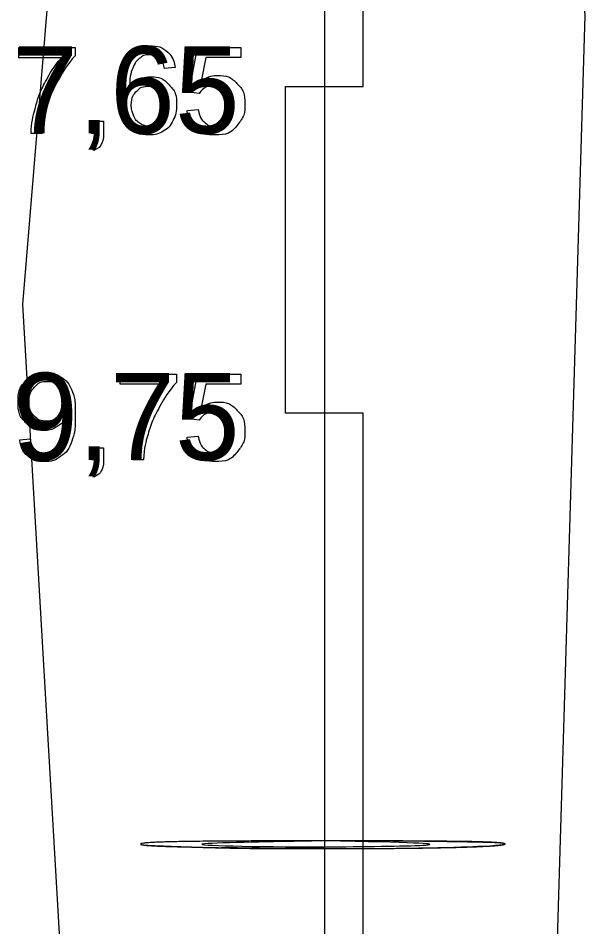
# Model space of a CAD drawing. Extents: x 700746 to 706058, y 6570320 to 6580460.
# Drawn here: x 704175.2 to 704211.7, y 6576348.1 to 6576406.5 of the extents above; entities that cross this region are included whole.
import ezdxf

# ---------------------------------------------------------------- set-up
doc = ezdxf.new("R2010")
doc.units = 0
for name, color, linetype in [('Default', 7, 'Continuous'), ('GEOLPUNKT', 7, 'Continuous'), ('Täide', 7, 'Continuous')]:
    doc.layers.add(name, color=color, linetype=linetype)

msp = doc.modelspace()

# ---------------------------------------------------------------- linework, layer by layer
at = {"layer": 'Default'}
msp.add_open_spline([(704194.933, 6576353.632), (704206.557, 6576353.43), (704194.933, 6576353.132), (704183.109, 6576353.422), (704194.933, 6576353.632), (704194.933, 6576353.632), (704194.933, 6576353.632)], degree=3, dxfattribs=at)
at = {"layer": 'GEOLPUNKT'}
for points in [[(704194.933, 6576478.632), (704194.933, 6576291.132)], [(704175.275, 6576403.986), (704175.275, 6576404.648), (704178.899, 6576404.648), (704178.899, 6576404.112)], [(704186.868, 6576401.686), (704186.223, 6576401.771), (704186.765, 6576404.648), (704189.548, 6576404.648), (704189.548, 6576403.99), (704187.315, 6576403.99), (704187.013, 6576402.487)], [(704178.015, 6576403.986), (704175.275, 6576403.986)], [(704185.323, 6576403.346), (704184.64, 6576403.29)], [(704186.099, 6576400.589), (704186.821, 6576400.648)], [(704179.949, 6576399.12), (704179.949, 6576399.901), (704180.73, 6576399.901), (704180.73, 6576399.12)], [(704176.765, 6576399.12), (704176.056, 6576399.12)], [(704180.337, 6576399.12), (704179.949, 6576399.12)], [(704180.094, 6576398.011), (704179.902, 6576398.305)], [(704181.797, 6576382.986), (704181.797, 6576383.648), (704185.421, 6576383.648), (704185.421, 6576383.112)], [(704186.868, 6576380.686), (704186.223, 6576380.771), (704186.765, 6576383.648), (704189.548, 6576383.648), (704189.548, 6576382.99), (704187.315, 6576382.99), (704187.013, 6576381.487)], [(704184.537, 6576382.986), (704181.797, 6576382.986)], [(704175.331, 6576379.418), (704175.992, 6576379.478)], [(704186.099, 6576379.589), (704186.821, 6576379.648)], [(704179.949, 6576378.12), (704179.949, 6576378.901), (704180.73, 6576378.901), (704180.73, 6576378.12)], [(704180.337, 6576378.12), (704179.949, 6576378.12)], [(704183.287, 6576378.12), (704182.578, 6576378.12)], [(704180.094, 6576377.011), (704179.902, 6576377.305)]]:
    msp.add_lwpolyline(points, dxfattribs=at)
for points in [[(704197.433, 6576433.132), (704194.933, 6576433.132), (704194.933, 6576402.132), (704197.433, 6576402.132)], [(704192.433, 6576402.132), (704194.933, 6576402.132), (704194.933, 6576381.132), (704192.433, 6576381.132)], [(704197.433, 6576381.132), (704194.933, 6576381.132), (704194.933, 6576341.132), (704197.433, 6576341.132)]]:
    msp.add_lwpolyline(points, close=True, dxfattribs=at)
for points in [[(704184.64, 6576403.29), (704184.548, 6576403.698), (704184.379, 6576403.882), (704184.1, 6576404.178), (704183.69, 6576404.178), (704183.361, 6576404.178), (704183.109, 6576403.995), (704182.786, 6576403.758), (704182.598, 6576403.303), (704182.411, 6576402.848), (704182.403, 6576402.008), (704182.652, 6576402.386), (704183.011, 6576402.569), (704183.371, 6576402.753), (704183.765, 6576402.753), (704184.453, 6576402.753), (704184.937, 6576402.247), (704185.421, 6576401.741), (704185.421, 6576400.939), (704185.421, 6576400.412), (704185.193, 6576399.96), (704184.966, 6576399.507), (704184.568, 6576399.267), (704184.171, 6576399.026), (704183.666, 6576399.026), (704182.806, 6576399.026), (704182.263, 6576399.658), (704181.72, 6576400.29), (704181.72, 6576401.741), (704181.72, 6576403.363), (704182.321, 6576404.1), (704182.844, 6576404.742), (704183.732, 6576404.742), (704184.393, 6576404.742), (704184.816, 6576404.371), (704185.238, 6576404), (704185.323, 6576403.346)], [(704176.056, 6576399.12), (704176.068, 6576399.781), (704176.316, 6576400.717), (704176.564, 6576401.652), (704177.028, 6576402.521), (704177.492, 6576403.39), (704178.015, 6576403.986)], [(704178.899, 6576404.112), (704178.364, 6576403.543), (704177.839, 6576402.6), (704177.314, 6576401.656), (704177.028, 6576400.659), (704176.822, 6576399.957), (704176.765, 6576399.12)], [(704187.013, 6576402.487), (704187.517, 6576402.838), (704188.071, 6576402.838), (704188.805, 6576402.838), (704189.309, 6576402.329), (704189.813, 6576401.821), (704189.813, 6576401.022), (704189.813, 6576400.261), (704189.37, 6576399.707), (704188.831, 6576399.026), (704187.899, 6576399.026), (704187.135, 6576399.026), (704186.651, 6576399.454), (704186.168, 6576399.882), (704186.099, 6576400.589)], [(704182.51, 6576400.935), (704182.51, 6576400.58), (704182.661, 6576400.255), (704182.811, 6576399.93), (704183.081, 6576399.76), (704183.351, 6576399.59), (704183.651, 6576399.59), (704184.088, 6576399.59), (704184.4, 6576399.941), (704184.712, 6576400.293), (704184.712, 6576400.897), (704184.712, 6576401.478), (704184.404, 6576401.812), (704184.096, 6576402.146), (704183.624, 6576402.146), (704183.159, 6576402.146), (704182.834, 6576401.812), (704182.51, 6576401.478), (704182.51, 6576400.935)], [(704186.821, 6576400.648), (704186.901, 6576400.121), (704187.192, 6576399.855), (704187.484, 6576399.59), (704187.898, 6576399.59), (704188.398, 6576399.59), (704188.741, 6576399.965), (704189.083, 6576400.34), (704189.083, 6576400.961), (704189.083, 6576401.55), (704188.754, 6576401.891), (704188.425, 6576402.232), (704187.887, 6576402.232), (704187.553, 6576402.232), (704187.287, 6576402.08), (704187.02, 6576401.928), (704186.868, 6576401.686)], [(704179.902, 6576398.305), (704180.12, 6576398.401), (704180.223, 6576398.586), (704180.326, 6576398.772), (704180.337, 6576399.12)], [(704180.73, 6576399.12), (704180.73, 6576398.688), (704180.578, 6576398.422), (704180.425, 6576398.156), (704180.094, 6576398.011)], [(704175.992, 6576379.478), (704176.076, 6576379.011), (704176.313, 6576378.8), (704176.549, 6576378.59), (704176.919, 6576378.59), (704177.236, 6576378.59), (704177.475, 6576378.735), (704177.715, 6576378.88), (704177.866, 6576379.123), (704178.018, 6576379.366), (704178.121, 6576379.779), (704178.224, 6576380.192), (704178.224, 6576380.619), (704178.224, 6576380.665), (704178.22, 6576380.757), (704178.014, 6576380.428), (704177.657, 6576380.224), (704177.3, 6576380.02), (704176.884, 6576380.02), (704176.19, 6576380.02), (704175.709, 6576380.524), (704175.228, 6576381.027), (704175.228, 6576381.852), (704175.228, 6576382.703), (704175.73, 6576383.222), (704176.232, 6576383.742), (704176.988, 6576383.742), (704177.533, 6576383.742), (704177.986, 6576383.448), (704178.438, 6576383.154), (704178.673, 6576382.61), (704178.907, 6576382.066), (704178.907, 6576381.035), (704178.907, 6576379.962), (704178.674, 6576379.326), (704178.442, 6576378.691), (704177.982, 6576378.359), (704177.522, 6576378.026), (704176.903, 6576378.026), (704176.247, 6576378.026), (704175.831, 6576378.391), (704175.414, 6576378.757), (704175.331, 6576379.418)], [(704178.143, 6576381.886), (704178.143, 6576382.479), (704177.83, 6576382.826), (704177.517, 6576383.174), (704177.072, 6576383.174), (704176.613, 6576383.174), (704176.275, 6576382.8), (704175.937, 6576382.425), (704175.937, 6576381.829), (704175.937, 6576381.294), (704176.258, 6576380.96), (704176.579, 6576380.626), (704177.053, 6576380.626), (704177.53, 6576380.626), (704177.836, 6576380.96), (704178.143, 6576381.294), (704178.143, 6576381.886)], [(704182.578, 6576378.12), (704182.59, 6576378.781), (704182.838, 6576379.717), (704183.086, 6576380.652), (704183.55, 6576381.521), (704184.014, 6576382.39), (704184.537, 6576382.986)], [(704185.421, 6576383.112), (704184.886, 6576382.543), (704184.361, 6576381.6), (704183.836, 6576380.656), (704183.55, 6576379.659), (704183.344, 6576378.957), (704183.287, 6576378.12)], [(704187.013, 6576381.487), (704187.517, 6576381.838), (704188.071, 6576381.838), (704188.805, 6576381.838), (704189.309, 6576381.329), (704189.813, 6576380.821), (704189.813, 6576380.022), (704189.813, 6576379.261), (704189.37, 6576378.707), (704188.831, 6576378.026), (704187.899, 6576378.026), (704187.135, 6576378.026), (704186.651, 6576378.454), (704186.168, 6576378.882), (704186.099, 6576379.589)], [(704186.821, 6576379.648), (704186.901, 6576379.121), (704187.192, 6576378.855), (704187.484, 6576378.59), (704187.898, 6576378.59), (704188.398, 6576378.59), (704188.741, 6576378.965), (704189.083, 6576379.34), (704189.083, 6576379.961), (704189.083, 6576380.55), (704188.754, 6576380.891), (704188.425, 6576381.232), (704187.887, 6576381.232), (704187.553, 6576381.232), (704187.287, 6576381.08), (704187.02, 6576380.928), (704186.868, 6576380.686)], [(704179.902, 6576377.305), (704180.12, 6576377.401), (704180.223, 6576377.586), (704180.326, 6576377.772), (704180.337, 6576378.12)], [(704180.73, 6576378.12), (704180.73, 6576377.688), (704180.578, 6576377.422), (704180.425, 6576377.156), (704180.094, 6576377.011)]]:
    msp.add_open_spline(points, degree=3, dxfattribs=at)
at = {"layer": 'Täide'}
msp.add_lwpolyline([(704194.933, 6576478.632), (704202.626, 6576473.994), (704207.551, 6576456.593), (704211.692, 6576406.692), (704208.637, 6576305.03), (704194.933, 6576291.132), (704181.9, 6576302.928), (704178.856, 6576331.124), (704175.528, 6576388.114), (704181.231, 6576457.055), (704185.541, 6576472.762)], close=True, dxfattribs=at)
for points, degree in [([(704194.933, 6576353.632), (704189.021, 6576353.631), (704183.11, 6576353.547), (704183.109, 6576353.422)], 2), ([(704194.93, 6576353.632), (704189.025, 6576353.631), (704183.121, 6576353.547), (704183.109, 6576353.422)], 2), ([(704194.933, 6576353.632), (704194.932, 6576353.632), (704194.931, 6576353.632), (704194.93, 6576353.632)], 2), ([(704206.557, 6576353.43), (704206.556, 6576353.554), (704200.745, 6576353.633), (704194.933, 6576353.632)], 2), ([(704203.022, 6576353.576), (704200.832, 6576353.612), (704197.883, 6576353.633), (704194.933, 6576353.632)], 2), ([(704194.933, 6576353.132), (704200.745, 6576353.136), (704206.557, 6576353.305), (704206.557, 6576353.43)], 2), ([(704194.933, 6576353.132), (704200.745, 6576353.136), (704206.557, 6576353.305), (704206.557, 6576353.43), (704206.557, 6576353.43)], 3), ([(704206.557, 6576353.431), (704206.542, 6576353.491), (704205.136, 6576353.541), (704203.022, 6576353.576)], 2), ([(704206.557, 6576353.43), (704206.557, 6576353.43), (704206.557, 6576353.43), (704206.557, 6576353.431)], 2), ([(704183.109, 6576353.422), (704183.109, 6576353.345), (704185.279, 6576353.254), (704188.304, 6576353.194)], 2), ([(704183.109, 6576353.422), (704183.109, 6576353.376), (704183.888, 6576353.325), (704185.164, 6576353.278)], 2), ([(704183.109, 6576353.422), (704183.109, 6576353.422), (704183.109, 6576353.422), (704183.109, 6576353.422)], 2), ([(704185.164, 6576353.278), (704187.402, 6576353.197), (704191.168, 6576353.13), (704194.933, 6576353.132)], 2), ([(704188.304, 6576353.194), (704190.273, 6576353.156), (704192.603, 6576353.131), (704194.933, 6576353.132), (704194.933, 6576353.132)], 3), ([(704194.933, 6576353.132), (704194.933, 6576353.132), (704192.603, 6576353.131), (704190.273, 6576353.156), (704188.304, 6576353.194)], 3), ([(704188.304, 6576353.194), (704190.273, 6576353.156), (704192.603, 6576353.131), (704194.933, 6576353.132)], 2)]:
    msp.add_open_spline(points, degree=degree, dxfattribs=at)

# ---------------------------------------------------------------- texts
at = {"layer": 'GEOLPUNKT'}
for s, p in [('7,65', (704174.904, 6576399.12)), ('9,75', (704174.904, 6576378.12))]:
    msp.add_text(s, height=5.6, dxfattribs=at).set_placement(p)

doc.saveas('drawing.dxf')
